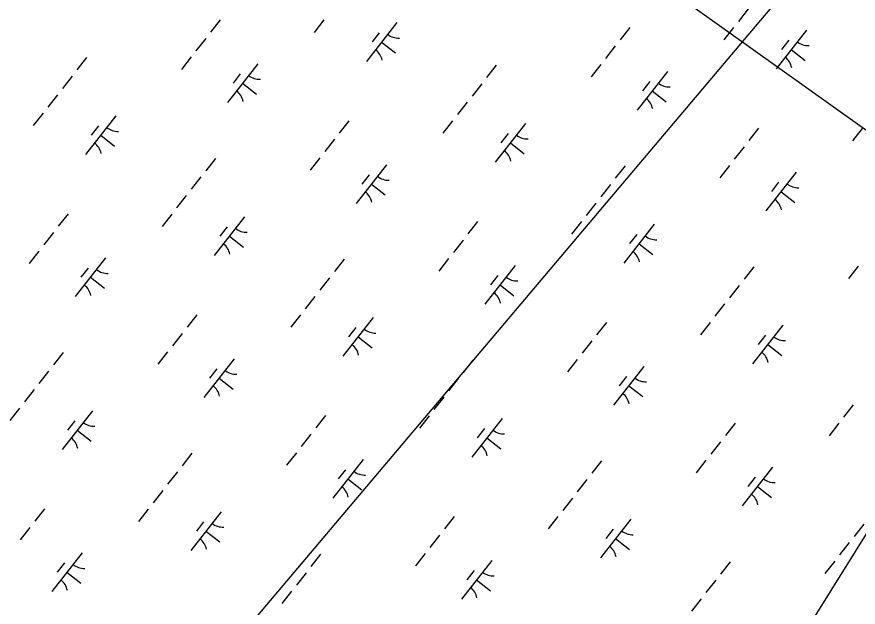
# Model space of a CAD drawing. Extents: x 3896831 to 3918110, y 171006 to 193349.
# Drawn here: x 3902556 to 3903412, y 176718 to 177318 of the extents above; entities that cross this region are included whole.
import ezdxf

# ---------------------------------------------------------------- set-up
doc = ezdxf.new("R2010")
doc.units = 0
doc.layers.add('V-UTIL-LINE', color=7, linetype='Continuous')
doc.layers.add('V-WETL-SWMP', color=7, linetype='Continuous')

msp = doc.modelspace()

# ---------------------------------------------------------------- linework, layer by layer
at = {"layer": 'V-UTIL-LINE'}
for points in [[(3911670.46, 187980.28), (3909726.08, 186106.61), (3909690.73, 186047.69), (3909490.4, 185423.13), (3908571.24, 184256.5), (3908123.44, 183643.73), (3907157.15, 182394.62), (3906544.37, 181593.3), (3906120.15, 181051.23), (3905460.24, 180002.44), (3904670.7, 178765.11), (3903951.87, 177622.05), (3903445.16, 176832.52), (3902962.01, 176054.77), (3902855.95, 175866.22)], [(3902278.53, 176090.12), (3904647.13, 178894.74), (3905719.49, 180143.85), (3906520.81, 181098.36), (3907322.13, 182041.09), (3907534.24, 182300.34), (3908040.96, 182924.9), (3909513.97, 184881.06), (3910138.53, 185694.16), (3909821.79, 185935.47), (3909829.34, 185945.1), (3909882.67, 185906.96)], [(3904022.58, 176773.6), (3902667.41, 177739.9), (3901995.71, 178223.04), (3901477.21, 179083.28)]]:
    msp.add_lwpolyline(points, dxfattribs=at)
at = {"layer": 'V-WETL-SWMP'}
for p, q in [((3903300.29, 177326.4), (3903290.42, 177313.81)), ((3902763.38, 177315.34), (3902753.51, 177302.75)), ((3902868.84, 177315.21), (3902858.97, 177302.62)), ((3902942.97, 177312.48), (3902912.13, 177273.12)), ((3903180.02, 177307.64), (3903170.15, 177295.05)), ((3903285.48, 177307.51), (3903275.61, 177294.92)), ((3903359.62, 177304.78), (3903328.77, 177265.42)), ((3902748.57, 177296.45), (3902738.7, 177283.86)), ((3902925.18, 177302.28), (3902917.78, 177292.84)), ((3902927.55, 177292.8), (3902941.72, 177281.7)), ((3903165.21, 177288.75), (3903155.34, 177276.16)), ((3903341.82, 177294.58), (3903334.42, 177285.14)), ((3903344.19, 177285.1), (3903358.36, 177274)), ((3902627.53, 177276.97), (3902617.66, 177264.38)), ((3902733.77, 177277.56), (3902723.9, 177264.97)), ((3902801.58, 177270.53), (3902770.74, 177231.17)), ((3903150.41, 177269.86), (3903140.54, 177257.27)), ((3903044.17, 177269.27), (3903034.3, 177256.68)), ((3903218.23, 177262.83), (3903187.38, 177223.47)), ((3902612.73, 177258.08), (3902602.86, 177245.49)), ((3902783.79, 177260.33), (3902776.39, 177250.89)), ((3903200.43, 177252.63), (3903193.03, 177243.19)), ((3902786.16, 177250.85), (3902800.33, 177239.75)), ((3903029.37, 177250.38), (3903019.5, 177237.79)), ((3902597.92, 177239.19), (3902588.05, 177226.6)), ((3903202.8, 177243.15), (3903216.97, 177232.05)), ((3903014.56, 177231.49), (3903004.69, 177218.9)), ((3902583.12, 177220.3), (3902573.25, 177207.71)), ((3902657.25, 177217.57), (3902626.41, 177178.21)), ((3902894.3, 177212.73), (3902884.43, 177200.14)), ((3902999.76, 177212.6), (3902989.89, 177200.01)), ((3903073.89, 177209.87), (3903043.05, 177170.51)), ((3902639.46, 177207.37), (3902632.05, 177197.93)), ((3903310.94, 177205.03), (3903301.07, 177192.44)), ((3903416.4, 177204.9), (3903406.53, 177192.31)), ((3902641.83, 177197.89), (3902655.99, 177186.79)), ((3902879.49, 177193.84), (3902869.62, 177181.25)), ((3903056.1, 177199.67), (3903048.7, 177190.23)), ((3903058.47, 177190.19), (3903072.64, 177179.09)), ((3903296.13, 177186.14), (3903286.26, 177173.55)), ((3902758.45, 177174.36), (3902748.58, 177161.77)), ((3902864.69, 177174.95), (3902854.82, 177162.36)), ((3902932.5, 177167.92), (3902901.66, 177128.56)), ((3903281.33, 177167.25), (3903271.46, 177154.66)), ((3903175.09, 177166.66), (3903165.22, 177154.07)), ((3903349.14, 177160.22), (3903318.3, 177120.86)), ((3902743.64, 177155.47), (3902733.77, 177142.88)), ((3902914.71, 177157.72), (3902907.31, 177148.28)), ((3903331.35, 177150.02), (3903323.95, 177140.58)), ((3902917.08, 177148.24), (3902931.25, 177137.14)), ((3903160.29, 177147.77), (3903150.42, 177135.18)), ((3902728.84, 177136.58), (3902718.97, 177123.99)), ((3903333.72, 177140.54), (3903347.89, 177129.44)), ((3903145.48, 177128.88), (3903135.61, 177116.29)), ((3902608.57, 177117.82), (3902598.7, 177105.23)), ((3902714.03, 177117.69), (3902704.16, 177105.1)), ((3902788.17, 177114.96), (3902757.32, 177075.6)), ((3903025.21, 177110.12), (3903015.34, 177097.53)), ((3903130.68, 177109.99), (3903120.81, 177097.4)), ((3903204.81, 177107.26), (3903173.97, 177067.91)), ((3902593.77, 177098.93), (3902583.9, 177086.34)), ((3902770.37, 177104.76), (3902762.97, 177095.32)), ((3902772.75, 177095.28), (3902786.91, 177084.18)), ((3903010.41, 177091.23), (3903000.54, 177078.64)), ((3903187.02, 177097.06), (3903179.62, 177087.62)), ((3903189.39, 177087.58), (3903203.56, 177076.48)), ((3902578.96, 177080.05), (3902569.09, 177067.45)), ((3902646.78, 177073.01), (3902615.93, 177033.66)), ((3902889.37, 177071.75), (3902879.5, 177059.16)), ((3902995.6, 177072.35), (3902985.73, 177059.75)), ((3903063.42, 177065.31), (3903032.58, 177025.96)), ((3903412.25, 177064.65), (3903402.38, 177052.05)), ((3902628.98, 177062.81), (3902621.58, 177053.37)), ((3903306.01, 177064.05), (3903296.14, 177051.46)), ((3902631.36, 177053.33), (3902645.52, 177042.23)), ((3902874.56, 177052.86), (3902864.69, 177040.27)), ((3903045.63, 177055.11), (3903038.22, 177045.67)), ((3903048, 177045.63), (3903062.17, 177034.53)), ((3903291.21, 177045.16), (3903281.34, 177032.57)), ((3902859.76, 177033.97), (3902849.89, 177021.38)), ((3903276.4, 177026.27), (3903266.53, 177013.68)), ((3902739.49, 177015.22), (3902729.62, 177002.62)), ((3902844.95, 177015.09), (3902835.08, 177002.49)), ((3902919.09, 177012.35), (3902888.24, 176973)), ((3903156.13, 177007.52), (3903146.26, 176994.92)), ((3903261.6, 177007.39), (3903251.73, 176994.79)), ((3903335.73, 177004.65), (3903304.89, 176965.3)), ((3902724.68, 176996.33), (3902714.81, 176983.73)), ((3902901.29, 177002.15), (3902893.89, 176992.71)), ((3902903.66, 176992.67), (3902917.83, 176981.57)), ((3903141.33, 176988.63), (3903131.46, 176976.03)), ((3903317.94, 176994.45), (3903310.53, 176985.01)), ((3903320.31, 176984.97), (3903334.47, 176973.87)), ((3902603.64, 176976.85), (3902593.77, 176964.25)), ((3902709.88, 176977.44), (3902700.01, 176964.84)), ((3902777.7, 176970.4), (3902746.85, 176931.05)), ((3903020.29, 176969.15), (3903010.42, 176956.55)), ((3903126.52, 176969.74), (3903116.65, 176957.14)), ((3903194.34, 176962.7), (3903163.5, 176923.35)), ((3902588.84, 176957.96), (3902578.97, 176945.36)), ((3902759.9, 176960.21), (3902752.5, 176950.76)), ((3902762.27, 176950.72), (3902776.44, 176939.62)), ((3903005.48, 176950.26), (3902995.61, 176937.66)), ((3903176.55, 176952.51), (3903169.14, 176943.06)), ((3902574.03, 176939.07), (3902564.16, 176926.47)), ((3903178.92, 176943.02), (3903193.08, 176931.92)), ((3902990.68, 176931.37), (3902980.81, 176918.77)), ((3902559.23, 176920.18), (3902549.36, 176907.58)), ((3903407.32, 176923.67), (3903397.45, 176911.07)), ((3902633.36, 176917.44), (3902602.52, 176878.09)), ((3902870.41, 176912.61), (3902860.54, 176900.01)), ((3902975.87, 176912.48), (3902966, 176899.88)), ((3902615.57, 176907.25), (3902608.17, 176897.8)), ((3903050, 176909.74), (3903019.16, 176870.39)), ((3903287.05, 176904.91), (3903277.18, 176892.31)), ((3903392.51, 176904.78), (3903382.64, 176892.18)), ((3902617.94, 176897.76), (3902632.11, 176886.66)), ((3902855.6, 176893.72), (3902845.73, 176881.12)), ((3903032.21, 176899.55), (3903024.81, 176890.1)), ((3903034.58, 176890.06), (3903048.75, 176878.96)), ((3903272.25, 176886.02), (3903262.38, 176873.42)), ((3902734.56, 176874.24), (3902724.69, 176861.64)), ((3902840.8, 176874.83), (3902830.93, 176862.24)), ((3902908.61, 176867.79), (3902877.77, 176828.44)), ((3903151.2, 176866.54), (3903141.33, 176853.94)), ((3903257.44, 176867.13), (3903247.57, 176854.54)), ((3903325.26, 176860.09), (3903294.41, 176820.74)), ((3902719.76, 176855.35), (3902709.89, 176842.75)), ((3902890.82, 176857.6), (3902883.42, 176848.15)), ((3902893.19, 176848.12), (3902907.36, 176837.01)), ((3903136.4, 176847.65), (3903126.53, 176835.05)), ((3903307.46, 176849.9), (3903300.06, 176840.45)), ((3902704.95, 176836.46), (3902695.08, 176823.86)), ((3903309.84, 176840.42), (3903324, 176829.31)), ((3903121.59, 176828.76), (3903111.72, 176816.16)), ((3902584.68, 176817.7), (3902574.81, 176805.11)), ((3902690.15, 176817.57), (3902680.28, 176804.97)), ((3902764.28, 176814.83), (3902733.44, 176775.48)), ((3903001.33, 176810), (3902991.46, 176797.41)), ((3903106.79, 176809.87), (3903096.92, 176797.27)), ((3902746.49, 176804.64), (3902739.08, 176795.19)), ((3903180.92, 176807.13), (3903150.08, 176767.78)), ((3903417.97, 176802.3), (3903408.1, 176789.71)), ((3902569.88, 176798.81), (3902560.01, 176786.22)), ((3902748.86, 176795.16), (3902763.03, 176784.05)), ((3902986.52, 176791.11), (3902976.65, 176778.52)), ((3903163.13, 176796.94), (3903155.73, 176787.49)), ((3903165.5, 176787.46), (3903179.67, 176776.35)), ((3903403.16, 176783.41), (3903393.29, 176770.82)), ((3902622.89, 176772.88), (3902592.05, 176733.53)), ((3902865.48, 176771.63), (3902855.61, 176759.03)), ((3902971.72, 176772.22), (3902961.85, 176759.63)), ((3903039.53, 176765.18), (3903008.69, 176725.83)), ((3902605.1, 176762.69), (3902597.69, 176753.24)), ((3903282.12, 176763.93), (3903272.25, 176751.34)), ((3903388.36, 176764.52), (3903378.49, 176751.93)), ((3902607.47, 176753.21), (3902621.64, 176742.1)), ((3902850.67, 176752.74), (3902840.8, 176740.15)), ((3903021.74, 176754.99), (3903014.34, 176745.54)), ((3903024.11, 176745.51), (3903038.28, 176734.4)), ((3903267.32, 176745.04), (3903257.45, 176732.45)), ((3902835.87, 176733.85), (3902826, 176721.26)), ((3903252.51, 176726.15), (3903242.64, 176713.56))]:
    msp.add_line(p, q, dxfattribs=at)
for centre, start, end in [((3902944.78, 177314.39), 231.14028, 272.68394), ((3903361.42, 177306.69), 231.14028, 272.68394), ((3902910.7, 177270.91), 11.14028, 52.68394), ((3903327.34, 177263.21), 11.14028, 52.68394), ((3902803.39, 177272.44), 231.14028, 272.68394), ((3903220.03, 177264.74), 231.14028, 272.68394), ((3902769.31, 177228.96), 11.14028, 52.68394), ((3903185.95, 177221.26), 11.14028, 52.68394), ((3902659.05, 177219.48), 231.14028, 272.68394), ((3903075.7, 177211.78), 231.14028, 272.68394), ((3902624.98, 177176), 11.14028, 52.68394), ((3903041.62, 177168.3), 11.14028, 52.68394), ((3902934.31, 177169.83), 231.14028, 272.68394), ((3903350.95, 177162.13), 231.14028, 272.68394), ((3902900.23, 177126.36), 11.14028, 52.68394), ((3903316.87, 177118.66), 11.14028, 52.68394), ((3902789.97, 177116.88), 231.14028, 272.68394), ((3903206.61, 177109.18), 231.14028, 272.68394), ((3902755.89, 177073.4), 11.14028, 52.68394), ((3903172.54, 177065.7), 11.14028, 52.68394), ((3902648.58, 177074.93), 231.14028, 272.68394), ((3903065.22, 177067.23), 231.14028, 272.68394), ((3902614.5, 177031.45), 11.14028, 52.68394), ((3903031.15, 177023.75), 11.14028, 52.68394), ((3902920.89, 177014.27), 231.14028, 272.68394), ((3903337.53, 177006.57), 231.14028, 272.68394), ((3902886.81, 176970.79), 11.14028, 52.68394), ((3903303.46, 176963.09), 11.14028, 52.68394), ((3902779.5, 176972.32), 231.14028, 272.68394), ((3903196.14, 176964.62), 231.14028, 272.68394), ((3902745.42, 176928.84), 11.14028, 52.68394), ((3903162.06, 176921.14), 11.14028, 52.68394), ((3902635.17, 176919.36), 231.14028, 272.68394), ((3903051.81, 176911.66), 231.14028, 272.68394), ((3902601.09, 176875.88), 11.14028, 52.68394), ((3903017.73, 176868.18), 11.14028, 52.68394), ((3902910.42, 176869.71), 231.14028, 272.68394), ((3903327.06, 176862.01), 231.14028, 272.68394), ((3902876.34, 176826.23), 11.14028, 52.68394), ((3903292.98, 176818.53), 11.14028, 52.68394), ((3902766.08, 176816.75), 231.14028, 272.68394), ((3903182.73, 176809.05), 231.14028, 272.68394), ((3902732.01, 176773.27), 11.14028, 52.68394), ((3903148.65, 176765.57), 11.14028, 52.68394), ((3902624.69, 176774.8), 231.14028, 272.68394), ((3903041.34, 176767.1), 231.14028, 272.68394), ((3902590.62, 176731.32), 11.14028, 52.68394), ((3903007.26, 176723.62), 11.14028, 52.68394)]:
    msp.add_arc(centre, 17.62, start, end, dxfattribs=at)

doc.saveas('drawing.dxf')
